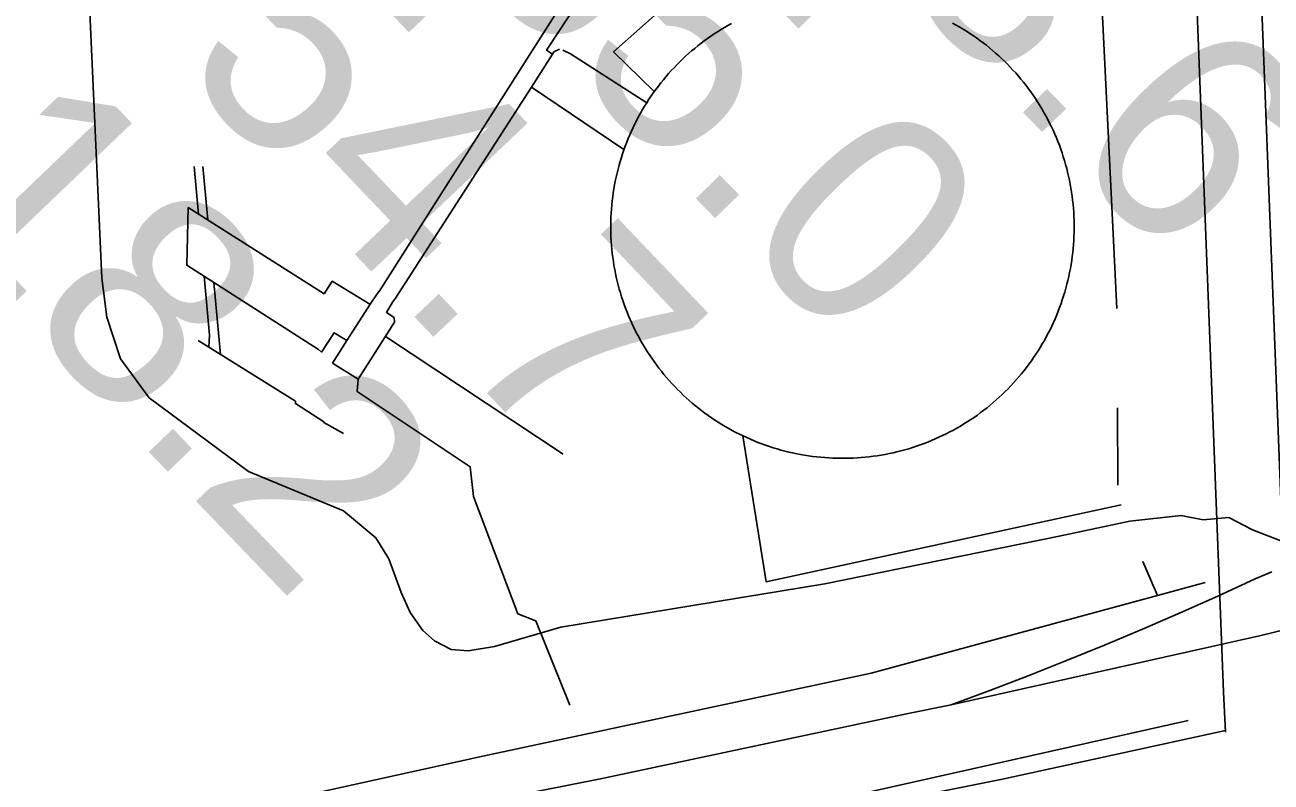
# Model space of a CAD drawing. Extents: x 3651524 to 3689615, y 505651 to 531377.
# Drawn here: x 3669318 to 3669896, y 512010 to 512362 of the extents above; entities that cross this region are included whole.
import ezdxf

# ---------------------------------------------------------------- set-up
doc = ezdxf.new("R2010")
doc.units = 0
for name, color, linetype in [('V-DOMW-TANK', 7, 'Continuous'), ('V-RAIL-TRAK', 7, 'Continuous'), ('V-ROAD-CNTR', 7, 'Continuous'), ('V-SITE-OTLN', 7, 'Continuous'), ('V-SURV-IDEN', 7, 'Continuous'), ('V-TOPO-SHOR', 7, 'Continuous'), ('V-UTIL-LINE', 7, 'Continuous')]:
    doc.layers.add(name, color=color, linetype=linetype)

msp = doc.modelspace()

# ---------------------------------------------------------------- linework, layer by layer
at = {"layer": 'V-DOMW-TANK'}
for points in [[(3669606.809, 512325.395), (3669607.827, 512326.968), (3669608.873, 512328.527), (3669609.947, 512330.065), (3669611.046, 512331.584), (3669612.173, 512333.086), (3669613.324, 512334.566), (3669614.503, 512336.027), (3669615.705, 512337.466), (3669616.934, 512338.884), (3669618.186, 512340.28), (3669619.464, 512341.654), (3669620.764, 512343.006), (3669622.089, 512344.335), (3669623.435, 512345.644), (3669624.805, 512346.926), (3669626.197, 512348.181), (3669627.611, 512349.416), (3669629.046, 512350.625), (3669630.5, 512351.808), (3669631.977, 512352.966), (3669633.474, 512354.098), (3669634.989, 512355.202), (3669636.523, 512356.281), (3669638.078, 512357.334), (3669639.649, 512358.358), (3669641.238, 512359.355), (3669642.844, 512360.324), (3669644.468, 512361.266), (3669646.108, 512362.18)], [(3669748.688, 512362.37), (3669750.331, 512361.467), (3669751.957, 512360.531), (3669753.567, 512359.57), (3669755.162, 512358.577), (3669756.735, 512357.557), (3669758.293, 512356.511), (3669759.831, 512355.438), (3669761.351, 512354.338), (3669762.852, 512353.211), (3669764.333, 512352.06), (3669765.793, 512350.883), (3669767.233, 512349.679), (3669768.65, 512348.45), (3669770.047, 512347.198)], [(3669770.047, 512347.198), (3669771.421, 512345.92), (3669772.773, 512344.62), (3669774.102, 512343.297), (3669775.411, 512341.949), (3669776.693, 512340.579), (3669777.948, 512339.189), (3669779.181, 512337.774), (3669780.391, 512336.34), (3669781.573, 512334.884), (3669782.732, 512333.407), (3669783.863, 512331.91), (3669784.969, 512330.395), (3669786.048, 512328.861), (3669787.101, 512327.308), (3669788.125, 512325.735), (3669789.122, 512324.146), (3669790.091, 512322.541), (3669791.033, 512320.916), (3669791.944, 512319.278), (3669792.829, 512317.623), (3669793.683, 512315.954), (3669794.51, 512314.269), (3669795.305, 512312.573), (3669796.071, 512310.857), (3669796.808, 512309.132), (3669797.515, 512307.393), (3669798.19, 512305.645), (3669798.836, 512303.881), (3669799.448, 512302.11), (3669800.032, 512300.326), (3669800.585, 512298.532), (3669801.105, 512296.73), (3669801.594, 512294.919), (3669802.051, 512293.101), (3669802.477, 512291.272), (3669802.87, 512289.439), (3669803.233, 512287.598), (3669803.56, 512285.75), (3669803.859, 512283.897), (3669804.121, 512282.041), (3669804.355, 512280.18), (3669804.554, 512278.314), (3669804.724, 512276.444), (3669804.855, 512274.574), (3669804.957, 512272.7), (3669805.027, 512270.824), (3669805.062, 512268.948), (3669805.066, 512267.072), (3669805.037, 512265.197), (3669804.973, 512263.323), (3669804.879, 512261.449), (3669804.75, 512259.577), (3669804.593, 512257.707), (3669804.4, 512255.841), (3669804.175, 512253.98), (3669803.919, 512252.12), (3669803.628, 512250.267), (3669803.304, 512248.419), (3669802.95, 512246.576), (3669802.563, 512244.741), (3669802.145, 512242.912), (3669801.695, 512241.094), (3669801.213, 512239.277), (3669800.699, 512237.473), (3669800.155, 512235.679), (3669799.577, 512233.893), (3669798.971, 512232.117), (3669798.332, 512230.354), (3669797.662, 512228.601), (3669796.964, 512226.86), (3669796.233, 512225.131), (3669795.473, 512223.417), (3669794.684, 512221.715), (3669793.865, 512220.026), (3669793.015, 512218.353), (3669792.137, 512216.696), (3669791.231, 512215.053), (3669790.297, 512213.427), (3669789.333, 512211.815), (3669788.342, 512210.224), (3669787.324, 512208.645), (3669786.277, 512207.091), (3669785.204, 512205.553), (3669784.104, 512204.033), (3669782.978, 512202.532), (3669781.825, 512201.051), (3669780.647, 512199.591), (3669779.445, 512198.151), (3669778.216, 512196.734), (3669776.963, 512195.337), (3669775.687, 512193.963), (3669774.387, 512192.609), (3669773.062, 512191.28), (3669771.716, 512189.976), (3669770.346, 512188.693), (3669768.953, 512187.436), (3669767.54, 512186.201), (3669766.107, 512184.993), (3669764.65, 512183.809), (3669763.174, 512182.652)], [(3669602.322, 512217.994), (3669601.468, 512219.663), (3669600.64, 512221.349), (3669599.846, 512223.047), (3669599.078, 512224.759), (3669598.343, 512226.485), (3669597.636, 512228.224), (3669596.96, 512229.973), (3669596.315, 512231.736), (3669595.703, 512233.508), (3669595.119, 512235.292), (3669594.566, 512237.084), (3669594.046, 512238.884), (3669593.556, 512240.698), (3669593.1, 512242.517), (3669592.674, 512244.344), (3669592.283, 512246.179), (3669591.92, 512248.02), (3669591.59, 512249.867), (3669591.293, 512251.719), (3669591.029, 512253.576), (3669590.796, 512255.438), (3669590.597, 512257.304), (3669590.429, 512259.173), (3669590.296, 512261.043), (3669590.192, 512262.917), (3669590.124, 512264.791), (3669590.089, 512266.667), (3669590.085, 512268.543), (3669590.114, 512270.419), (3669590.175, 512272.295), (3669590.271, 512274.169), (3669590.398, 512276.043), (3669590.558, 512277.91), (3669590.751, 512279.776), (3669590.976, 512281.638), (3669591.234, 512283.495), (3669591.523, 512285.351), (3669591.846, 512287.198), (3669592.201, 512289.041), (3669592.588, 512290.876), (3669593.005, 512292.705), (3669593.456, 512294.526), (3669593.937, 512296.34), (3669594.451, 512298.145), (3669594.996, 512299.939), (3669595.574, 512301.725), (3669596.18, 512303.5), (3669596.819, 512305.264), (3669597.489, 512307.017), (3669598.187, 512308.757), (3669598.918, 512310.486), (3669599.678, 512312.2), (3669600.466, 512313.902), (3669601.288, 512315.59), (3669602.135, 512317.263), (3669603.012, 512318.922), (3669603.919, 512320.562), (3669604.853, 512322.19), (3669605.818, 512323.8), (3669606.809, 512325.395)], [(3669763.174, 512182.652), (3669761.677, 512181.519), (3669760.161, 512180.413), (3669758.627, 512179.336), (3669757.073, 512178.283), (3669755.502, 512177.259), (3669753.913, 512176.26), (3669752.307, 512175.291), (3669750.683, 512174.351), (3669749.045, 512173.438), (3669747.39, 512172.555), (3669745.719, 512171.701), (3669744.035, 512170.874), (3669742.335, 512170.077), (3669740.623, 512169.311), (3669738.899, 512168.576), (3669737.16, 512167.869), (3669735.409, 512167.194), (3669733.648, 512166.548), (3669731.874, 512165.934), (3669730.092, 512165.35), (3669728.298, 512164.799), (3669726.496, 512164.279), (3669724.686, 512163.79), (3669722.863, 512163.333), (3669721.038, 512162.907), (3669719.205, 512162.516), (3669717.364, 512162.151), (3669715.517, 512161.824), (3669713.663, 512161.527), (3669711.806, 512161.261), (3669709.944, 512161.029), (3669708.081, 512160.83), (3669706.211, 512160.662), (3669704.339, 512160.527), (3669702.469, 512160.429), (3669700.591, 512160.357), (3669698.715, 512160.32), (3669696.839, 512160.318), (3669694.963, 512160.347), (3669693.089, 512160.409), (3669691.215, 512160.503), (3669689.343, 512160.63), (3669687.474, 512160.792), (3669685.608, 512160.984), (3669683.746, 512161.209), (3669681.887, 512161.465), (3669680.033, 512161.756), (3669678.186, 512162.078), (3669676.343, 512162.432), (3669674.508, 512162.819), (3669672.679, 512163.239), (3669670.856, 512163.687), (3669669.044, 512164.171), (3669667.239, 512164.685), (3669665.445, 512165.23), (3669663.659, 512165.805), (3669661.884, 512166.413), (3669660.12, 512167.052), (3669658.367, 512167.72), (3669656.627, 512168.42), (3669654.898, 512169.149), (3669653.184, 512169.911), (3669651.482, 512170.7), (3669649.794, 512171.519), (3669648.121, 512172.367), (3669646.462, 512173.245), (3669644.82, 512174.151), (3669643.194, 512175.087), (3669641.584, 512176.049), (3669639.991, 512177.04), (3669638.416, 512178.06), (3669636.857, 512179.105), (3669635.319, 512180.178), (3669633.8, 512181.278), (3669632.298, 512182.406), (3669630.818, 512183.557), (3669629.357, 512184.735), (3669627.918, 512185.939), (3669626.5, 512187.166), (3669625.104, 512188.419), (3669623.73, 512189.697), (3669622.378, 512190.997), (3669621.049, 512192.32), (3669619.742, 512193.668), (3669618.46, 512195.038), (3669617.203, 512196.429), (3669615.97, 512197.844), (3669614.759, 512199.278), (3669613.578, 512200.734), (3669612.418, 512202.21), (3669611.288, 512203.705), (3669610.182, 512205.221), (3669609.103, 512206.757), (3669608.05, 512208.309), (3669607.026, 512209.882), (3669606.027, 512211.471), (3669605.06, 512213.077), (3669604.118, 512214.699), (3669603.207, 512216.339), (3669602.322, 512217.994)]]:
    msp.add_lwpolyline(points, dxfattribs=at)
at = {"layer": 'V-RAIL-TRAK'}
for points in [[(3671289.35, 512482.713), (3671177.805, 512448.009), (3671045.859, 512407.225), (3670872.133, 512352.722), (3670693.547, 512298.012), (3670491.834, 512237.02), (3670311.1, 512185.417), (3670193.713, 512154.199), (3670025.406, 512110.794), (3669891.104, 512077.977)], [(3669889.025, 512104.312), (3669871.683, 512096.359), (3669854.252, 512088.591), (3669836.744, 512081.01), (3669819.154, 512073.614), (3669801.488, 512066.405), (3669783.748, 512059.387), (3669765.932, 512052.557), (3669748.049, 512045.915)], [(3669889.025, 512104.312), (3669896.71, 512107.605)], [(3669891.104, 512077.977), (3669748.049, 512045.915), (3669727.252, 512041.78)], [(3669727.252, 512041.78), (3669585.358, 512011.472), (3669421.885, 511979.165), (3669256.265, 511948.799), (3669129.133, 511927.084)]]:
    msp.add_lwpolyline(points, dxfattribs=at)
at = {"layer": 'V-ROAD-CNTR'}
for points in [[(3669875.258, 512033.172), (3669874.307, 512051.96), (3669851.8, 512635.2)], [(3669904.95, 512040.001), (3669904.277, 512053.296), (3669881.778, 512636.356)], [(3669141.206, 511891.437), (3669249.696, 511910.699), (3669335.743, 511927.588), (3669419.512, 511941.113), (3669579.349, 511972.797), (3669771.82, 512011.443), (3669875.217, 512033.987)]]:
    msp.add_lwpolyline(points, dxfattribs=at)
at = {"layer": 'V-SITE-OTLN'}
msp.add_lwpolyline([(3669911.277, 512117.984), (3669887.827, 512127.102), (3669876.807, 512132.828), (3669864.902, 512131.823), (3669854.746, 512133.75), (3669830.936, 512131.153), (3669798.154, 512124.237), (3669689.47, 512102.1), (3669566.922, 512081.876), (3669536.1, 512073.012), (3669524, 512071.03), (3669515.997, 512071.595), (3669508.372, 512075.675), (3669502.893, 512080.346), (3669497.016, 512088.726), (3669492.893, 512098.088), (3669487.191, 512113.69), (3669481.115, 512123.436), (3669466.052, 512135.892), (3669422.081, 512154.131), (3669375.922, 512188.374), (3669362.601, 512206.497), (3669356.306, 512225.807), (3669353.918, 512243.959), (3669347.917, 512377.865)], dxfattribs=at)
at = {"layer": 'V-TOPO-SHOR'}
for p, q in [((3669825.181, 512183.807), (3669825.271, 512147.912)), ((3669836.871, 512112.432), (3669843.695, 512096.615))]:
    msp.add_line(p, q, dxfattribs=at)
for points in [[(3669803.417, 512613.152), (3669802.465, 512604.564), (3669815.205, 512425.502), (3669824.87, 512229.848)], [(3669145.286, 511950.446), (3669311.856, 511973.83), (3669530.769, 512022.074), (3669710.841, 512060.603), (3669843.695, 512096.615), (3669865.787, 512102.604)], [(3669154.367, 511897.288), (3669385.068, 511938.196), (3669638.451, 511989.343), (3669857.972, 512038.643)]]:
    msp.add_lwpolyline(points, dxfattribs=at)
at = {"layer": 'V-UTIL-LINE'}
for p, q in [((3669596.229, 512303.633), (3669553.26, 512332.654)), ((3669398.867, 512273.726), (3669396.858, 512295.771)), ((3669400.786, 512295.781), (3669403.133, 512271.009)), ((3669405.884, 512242.003), (3669409.058, 512208.494)), ((3669568.071, 512162.176), (3669485.576, 512216.874))]:
    msp.add_line(p, q, dxfattribs=at)
for points in [[(3669692.661, 512464.229), (3669609.584, 512397.397), (3669607.747, 512398.833), (3669575.597, 512372.954), (3669560.334, 512349.736), (3669563.086, 512347.942)], [(3669611.329, 512401.319), (3669628.014, 512381.584), (3669591.422, 512349.011), (3669610.274, 512330.524)], [(3669569.568, 512374.771), (3669509.308, 512279.678), (3669482.696, 512237.835), (3669482.436, 512237.702), (3669479.042, 512232.848), (3669467.684, 512214.969), (3669461.043, 512204.518)], [(3669461.043, 512204.518), (3669472.847, 512197.082), (3669489.805, 512223.448), (3669489.538, 512225.674), (3669485.995, 512228.021), (3669488.865, 512232.744), (3669490.3, 512234.712), (3669553.26, 512332.654), (3669563.086, 512347.942), (3669563.74, 512348.96), (3669566.357, 512350.275)], [(3669567.799, 512349.754), (3669571.338, 512348.061), (3669606.809, 512325.393)], [(3669467.684, 512214.969), (3669461.727, 512218.59), (3669455.857, 512209.673), (3669454.544, 512210.849), (3669393.436, 512249.97), (3669394.024, 512276.811)], [(3669394.024, 512276.811), (3669457.098, 512236.645), (3669460.881, 512242.546), (3669478.383, 512231.81)], [(3669403.557, 512211.928), (3669403.993, 512217.492), (3669401.503, 512244.805)], [(3669466.103, 512171.795), (3669456.924, 512177.01), (3669457.055, 512177.274), (3669443.811, 512185.75), (3669443.809, 512186.797), (3669398.697, 512214.963)], [(3669571.155, 512045.725), (3669555.281, 512084.929), (3669547.001, 512088.178), (3669526.472, 512142.568), (3669524.899, 512156.417), (3669472.485, 512191.296), (3669472.847, 512197.082)], [(3669826.901, 512138.739), (3669662.244, 512103.022), (3669651.328, 512170.771)]]:
    msp.add_lwpolyline(points, dxfattribs=at)

# ---------------------------------------------------------------- texts
at = {"layer": 'V-SURV-IDEN'}
for s, rotation, p in [('814+24.0', 314.434946, (3669685.576, 512664.499)), ('811+63.6', 314.125078, (3669459.575, 512652.676)), ('809+85.0', 314.317642, (3669306.699, 512611.585)), ('808+54.7', 313.559555, (3669180.555, 512560.838)), ('807+18.2', 313.81959, (3669055.781, 512496.749))]:
    msp.add_text(s, height=100, rotation=rotation, dxfattribs=at).set_placement(p)

doc.saveas('drawing.dxf')
